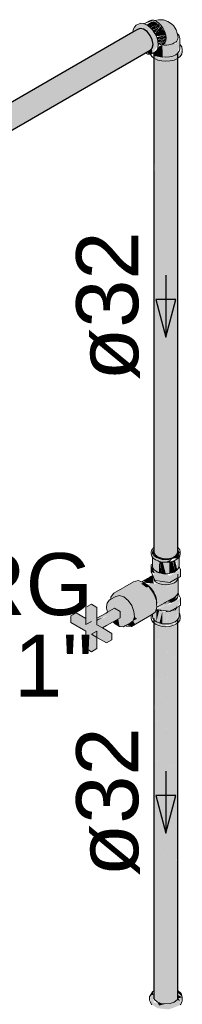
# Model space of a CAD drawing. Header units: millimetres. Extents: x 567 to 934, y -1 to 364.
# Tile 380 of 656: x 735.063 to 735.587, y 16.735 to 19.911. Entities that reach past the tile are written whole.
import ezdxf

# ---------------------------------------------------------------- set-up
doc = ezdxf.new("R2010")
doc.units = ezdxf.units.MM
doc.header["$MEASUREMENT"] = 0
doc.linetypes.add('NULL', pattern=[0])
for name, color, linetype, lineweight in [('AF-Condutos', 140, 'Continuous', 25), ('AF-Conexões', 152, 'Continuous', 18), ('AF-Registro', 253, 'Continuous', 18), ('AF-Sentido conduto', 140, 'Continuous', 30), ('AF-Textos conduto', 7, 'Continuous', 9), ('Textos', 7, 'Continuous', 9)]:
    doc.layers.add(name, color=color, linetype=linetype, lineweight=lineweight)
doc.styles.add('Arial', font='arial.ttf')

msp = doc.modelspace()

# ---------------------------------------------------------------- hatches: boundary and pattern name
at = {"layer": 'AF-Condutos', "linetype": 'Continuous'}
for points in [[(735.4515, 19.8831), (725.9215, 14.3819), (725.9301, 14.3858)], [(735.4284, 19.8707), (725.9215, 14.3819), (735.4283, 19.8696)], [(735.4625, 19.8808), (735.4515, 19.8831), (725.9301, 14.3858)], [(735.4625, 19.8808), (725.9301, 14.3858), (725.9409, 14.3836), (725.9524, 14.3756), (725.9624, 14.3631), (725.9692, 14.3483), (735.4907, 19.8457), (735.4839, 19.8604), (735.474, 19.8728)], [(735.4931, 19.8313), (735.4907, 19.8457), (725.9692, 14.3483)], [(735.4907, 19.8197), (735.4931, 19.8313), (725.9692, 14.3483), (725.9715, 14.3341)], [(735.4839, 19.8129), (725.9691, 14.3224), (725.9624, 14.3156)], [(735.4907, 19.8197), (725.9692, 14.3224), (725.9691, 14.3224)], [(735.4671, 19.8031), (735.4907, 19.8197), (725.9691, 14.3224)], [(735.4907, 19.8197), (725.9715, 14.334), (725.9692, 14.3224)], [(735.4955, 18.1933), (735.4956, 18.2099), (735.4955, 19.8062)], [(735.4956, 18.2011), (735.4998, 18.1842), (735.51, 18.1769), (735.51, 19.7898), (735.5001, 18.2294), (735.4998, 19.7971)], [(735.5734, 18.191), (735.5734, 19.8038), (735.5677, 18.2169), (735.5676, 19.795), (735.5563, 18.2142), (735.556, 19.7884), (735.5408, 18.1722), (735.556, 18.1755), (735.5676, 18.1822)], [(735.4224, 19.7803), (725.9715, 14.3341), (725.9715, 14.334)], [(735.4955, 19.7867), (735.4956, 18.2099), (735.4997, 19.7841)], [(735.4998, 19.7831), (735.5001, 18.2294), (735.51, 19.7803)], [(735.51, 18.1769), (735.5245, 18.1727), (735.5245, 19.7855)], [(735.51, 19.7788), (735.51, 18.1769), (735.5245, 19.7772)], [(735.5245, 18.1727), (735.5408, 18.1722), (735.5408, 19.785)], [(735.5407, 19.7765), (735.5245, 19.7777), (735.5245, 18.1727)], [(735.5559, 19.7786), (735.5408, 19.7774), (735.5408, 18.1722)], [(735.5675, 19.7826), (735.556, 19.7798), (735.5563, 18.2117)], [(735.5733, 19.7865), (735.5676, 19.7839), (735.5677, 18.2126)], [(735.4955, 16.7527), (735.506, 16.7429), (735.5002, 16.7798), (735.4998, 17.9699), (735.4957, 16.7824), (735.4955, 17.979)], [(735.4957, 16.7778), (735.4997, 17.9618), (735.4955, 17.965)], [(735.4998, 17.9614), (735.5002, 16.7798), (735.5099, 17.9542)], [(735.5245, 16.7352), (735.5245, 17.9583), (735.5108, 16.7844), (735.51, 17.9626), (735.5002, 16.7798), (735.5064, 16.7428), (735.5095, 16.7415)], [(735.51, 17.9548), (735.5108, 16.7844), (735.5244, 17.9505)], [(735.5245, 16.7369), (735.5248, 16.7369), (735.5245, 17.9583)], [(735.5407, 17.9524), (735.5245, 17.9536), (735.5248, 16.7369)], [(735.5411, 16.7365), (735.5408, 17.9578), (735.5248, 16.7369), (735.5408, 16.7347)], [(735.5559, 17.9546), (735.5408, 17.9534), (735.5411, 16.7365)], [(735.5562, 16.7399), (735.556, 17.9612), (735.5411, 16.7365)], [(735.5562, 16.7399), (735.5675, 17.959), (735.556, 17.9562)], [(735.5734, 16.7514), (735.5734, 17.9766), (735.5678, 16.7841), (735.5676, 17.9678), (735.5562, 16.7399)], [(735.5678, 16.7841), (735.5733, 17.9656), (735.5676, 17.9613)]]:
    msp.add_hatch(color=151, dxfattribs=at).paths.add_polyline_path(points)
at = {"layer": 'AF-Conexões', "linetype": 'Continuous'}
for points in [[(735.4284, 19.8707), (735.4558, 19.885), (735.474, 19.8728), (735.4839, 19.8604), (735.4903, 19.8467), (735.4933, 19.8052), (735.5099, 19.83), (735.5049, 19.8544), (735.4913, 19.878), (735.4727, 19.8945), (735.4541, 19.8995), (735.4331, 19.8875)], [(735.4652, 19.8977), (735.4959, 19.9093), (735.4883, 19.91)], [(735.4722, 19.8947), (735.4946, 19.905), (735.4874, 19.9044)], [(735.4945, 19.9051), (735.4724, 19.8948), (735.4777, 19.8909), (735.4995, 19.9032)], [(735.504, 19.9058), (735.4788, 19.8913), (735.4841, 19.8856)], [(735.5016, 19.9034), (735.4843, 19.8854), (735.5086, 19.8979)], [(735.5121, 19.8999), (735.4865, 19.8851), (735.4913, 19.878)], [(735.5104, 19.898), (735.4917, 19.8775), (735.5167, 19.8902)], [(735.5167, 19.8902), (735.494, 19.8771), (735.4981, 19.8681)], [(735.5184, 19.8905), (735.4988, 19.8671), (735.5233, 19.8808)], [(735.5731, 19.8647), (735.5676, 19.878), (735.5493, 19.9001), (735.5267, 19.9103), (735.5052, 19.9071), (735.5321, 19.869), (735.5306, 19.8291), (735.5567, 19.8332), (735.5723, 19.8459)], [(735.5262, 19.8824), (735.499, 19.8667), (735.5033, 19.8579)], [(735.5343, 19.8615), (735.5312, 19.8721), (735.5238, 19.8799), (735.5033, 19.8578)], [(735.5309, 19.8608), (735.5047, 19.855), (735.5074, 19.8462)], [(735.5334, 19.8511), (735.5343, 19.8615), (735.5074, 19.846)], [(735.5873, 19.8073), (735.5873, 19.8157), (735.5734, 19.7963), (735.5775, 19.8453), (735.566, 19.8338), (735.5347, 19.8263), (735.5232, 19.8272), (735.5232, 19.791), (735.5347, 19.7901), (735.521, 19.7864), (735.4974, 19.7942), (735.497, 19.8024), (735.4891, 19.7921), (735.5084, 19.781), (735.5347, 19.7769), (735.561, 19.781), (735.5803, 19.7921)], [(735.4964, 19.8036), (735.4974, 19.7942), (735.5243, 19.7884), (735.5232, 19.8272), (735.514, 19.8242)], [(735.579, 19.8305), (735.497, 19.8024), (735.579, 19.8221)], [(735.5313, 19.8505), (735.5083, 19.8448), (735.5092, 19.8367)], [(735.5262, 19.8312), (735.5343, 19.8428), (735.5097, 19.8286)], [(735.531, 19.8418), (735.5106, 19.8355), (735.5099, 19.83)], [(735.5312, 19.8418), (735.5354, 19.8515), (735.5101, 19.837)], [(735.4734, 19.8022), (735.4917, 19.8017), (735.4901, 19.8168)], [(735.492, 16.7761), (735.4838, 16.7624), (735.4938, 16.7652)], [(735.584, 16.769), (735.5734, 16.7789), (735.5734, 16.7714)], [(735.4955, 16.7656), (735.4821, 16.7594), (735.4886, 16.7341), (735.5083, 16.722), (735.5431, 16.718), (735.5776, 16.7307), (735.5873, 16.7573), (735.5739, 16.7575), (735.5826, 16.7457), (735.5738, 16.748), (735.5484, 16.7371), (735.5128, 16.7307), (735.5081, 16.7392), (735.4955, 16.7401)], [(735.5184, 16.7378), (735.506, 16.7429), (735.5128, 16.7307), (735.5333, 16.7357)], [(735.5734, 16.7564), (735.5703, 16.7489), (735.5809, 16.7461)], [(735.5734, 16.7651), (735.5734, 16.7542), (735.5873, 16.7573)], [(735.574, 16.7713), (735.5873, 16.7573), (735.584, 16.769)]]:
    msp.add_hatch(color=161, dxfattribs=at).paths.add_polyline_path(points)
at = {"layer": 'AF-Registro', "linetype": 'Continuous'}
for points in [[(735.4875, 18.1941), (735.4891, 18.1806), (735.5093, 18.165), (735.534, 18.1607), (735.546, 18.1682), (735.5229, 18.1702), (735.4969, 18.1818)], [(735.4912, 18.1487), (735.4969, 18.1363), (735.5126, 18.1272), (735.5126, 18.1635), (735.4932, 18.1745)], [(735.4955, 18.201), (735.4916, 18.1926), (735.5031, 18.1772)], [(735.5555, 18.1727), (735.534, 18.1607), (735.5461, 18.1616)], [(735.579, 18.1872), (735.5555, 18.1727), (735.5743, 18.1742)], [(735.5754, 18.1422), (735.5768, 18.1775), (735.5675, 18.169), (735.5712, 18.1363)], [(735.4867, 18.1296), (735.4994, 18.1247), (735.4867, 18.152)], [(735.5126, 18.1639), (735.5126, 18.1272), (735.5229, 18.1247)], [(735.5142, 18.1622), (735.5229, 18.1247), (735.5229, 18.1614)], [(735.534, 18.1607), (735.5229, 18.1667), (735.534, 18.1239), (735.5451, 18.1247), (735.5451, 18.1616)], [(735.5229, 18.1616), (735.5229, 18.1247), (735.534, 18.1239), (735.5243, 18.1615)], [(735.5451, 18.1614), (735.5451, 18.1247), (735.5555, 18.1272), (735.5555, 18.1623)], [(735.5555, 18.1639), (735.5555, 18.1272), (735.5644, 18.1312)], [(735.5644, 18.1653), (735.5573, 18.1643), (735.5644, 18.1312), (735.5712, 18.1363)], [(735.4921, 18.1181), (735.4651, 18.1025), (735.465, 18.0951), (735.4949, 18.092)], [(735.5719, 18.1045), (735.5723, 18.1097), (735.5536, 18.0939), (735.5144, 18.1), (735.5108, 18.0923), (735.4703, 18.0908), (735.4983, 18.058), (735.5326, 18.0775)], [(735.4921, 18.1181), (735.4994, 18.1023), (735.5467, 18.095), (735.5814, 18.1373), (735.5467, 18.1173), (735.4969, 18.1363), (735.4994, 18.1247)], [(735.5732, 18.0597), (735.5743, 18.111), (735.5732, 18.1078), (735.5134, 18.0308), (735.5056, 18.0158), (735.5629, 18.0486)], [(735.5814, 18.115), (735.5814, 18.1373), (735.5467, 18.095)], [(735.4886, 17.9912), (735.5001, 17.9993), (735.5055, 18.0154), (735.5038, 18.0376), (735.4948, 18.0608), (735.4802, 18.0814), (735.3985, 18.0589), (735.3809, 18.0648), (735.3663, 18.061), (735.3573, 18.0482), (735.3616, 18.0441), (735.3728, 18.0506), (735.3985, 18.0089), (735.4242, 18.0208), (735.4314, 18.0023), (735.4329, 17.9849), (735.4416, 17.9788), (735.4285, 17.9716), (735.436, 17.9623)], [(735.4304, 18.098), (735.3663, 18.061), (735.3809, 18.0648), (735.3985, 18.0589), (735.4626, 18.0959), (735.445, 18.1018)], [(735.3985, 18.0589), (735.4719, 18.0792), (735.4549, 18.0915)], [(735.4626, 18.0959), (735.4549, 18.0915), (735.4715, 18.0794), (735.4802, 18.0814)], [(735.5629, 18.095), (735.4992, 18.058), (735.5053, 18.0203)], [(735.3433, 18.0126), (735.3464, 17.9997), (735.3682, 18.0123), (735.3867, 18.0021), (735.3809, 17.978), (735.3849, 17.9537), (735.3981, 17.9528), (735.4285, 17.9716), (735.4329, 17.9849), (735.4314, 18.0023), (735.4242, 18.0208), (735.4126, 18.0373), (735.3985, 18.0489), (735.3844, 18.0536), (735.3728, 18.0506), (735.3566, 18.0407), (735.3448, 18.0283)], [(735.5467, 18.002), (735.5814, 18.0446), (735.5467, 18.0246), (735.5031, 18.0087)], [(735.5525, 18.0426), (735.5379, 18.0342), (735.5536, 18.0323)], [(735.5783, 18.0272), (735.5814, 18.0446), (735.5483, 18.004), (735.5696, 18.0152)], [(735.568, 18.0406), (735.5617, 18.0479), (735.5536, 18.0443), (735.5536, 18.0323)], [(735.568, 18.0515), (735.5629, 18.0486), (735.568, 18.0406)], [(735.3303, 17.9487), (735.3122, 17.9591), (735.3122, 18.0151), (735.2942, 18.0255), (735.2769, 18.0155), (735.2949, 18.0051), (735.2949, 17.9491)], [(735.2949, 17.9491), (735.2949, 18.0051), (735.2769, 18.0155), (735.2769, 17.9795)], [(735.3303, 17.9487), (735.3867, 17.9813), (735.3867, 18.0021), (735.3687, 18.0125), (735.3122, 17.9799), (735.3122, 17.9759), (735.349, 17.9888), (735.3008, 17.9658), (735.3274, 17.9504)], [(735.5467, 18.0246), (735.5039, 18.0108), (735.5033, 18.0088)], [(735.5059, 18.0135), (735.5467, 18.0246), (735.5267, 18.0277)], [(735.5644, 17.9689), (735.5712, 18.0129), (735.5734, 18.0161), (735.5522, 18.011), (735.5644, 18.0078), (735.5451, 18.0014), (735.5548, 17.9646)], [(735.5712, 17.974), (735.5754, 18.0185), (735.5712, 18.0129), (735.5648, 17.9691)], [(735.2769, 17.9795), (735.2457, 17.9975), (735.2284, 17.9875), (735.2769, 17.9743)], [(735.2942, 17.9695), (735.2284, 17.9875), (735.2769, 17.9595)], [(735.2284, 17.9667), (735.2769, 17.9387), (735.2769, 17.8827), (735.2949, 17.8723), (735.2949, 17.9283), (735.3434, 17.9003), (735.3434, 17.9107), (735.2949, 17.9491), (735.2769, 17.9795), (735.2769, 17.9595), (735.2284, 17.9875)], [(735.3335, 17.9834), (735.3122, 17.9759), (735.3122, 17.9719)], [(735.436, 17.9623), (735.4239, 17.9538), (735.488, 17.9908)], [(735.4329, 17.9849), (735.4285, 17.9716), (735.4416, 17.9788)], [(735.493, 17.9943), (735.4933, 17.979), (735.5032, 17.9692), (735.5037, 18.0078), (735.5126, 18.0039), (735.5044, 17.9686), (735.5126, 17.9649), (735.5229, 18.0014), (735.5237, 17.9623), (735.534, 18.0005), (735.5069, 18.0081)], [(735.5806, 17.9864), (735.5555, 17.9649), (735.534, 17.9616), (735.5126, 17.9649), (735.4969, 17.974), (735.4937, 17.9664), (735.5108, 17.9565), (735.534, 17.9529), (735.534, 17.9586), (735.5573, 17.9565), (735.5573, 17.9627), (735.5655, 17.9663), (735.5669, 17.9608), (735.579, 17.9728)], [(735.5037, 17.9689), (735.5126, 18.0039), (735.5037, 18.0078)], [(735.5229, 18.0014), (735.5134, 17.9647), (735.5229, 17.9624)], [(735.534, 18.0005), (735.5237, 17.9624), (735.534, 17.9616), (735.5451, 18.0014), (735.5644, 18.0078), (735.5592, 18.0092)], [(735.5451, 18.0014), (735.5344, 17.9599), (735.5547, 17.9647)], [(735.2949, 17.9491), (735.3434, 17.9107), (735.3434, 17.9211)], [(735.2949, 17.9491), (735.3434, 17.9211), (735.3434, 17.9003), (735.3607, 17.9103), (735.3607, 17.9311), (735.3303, 17.9487)], [(735.3849, 17.9537), (735.3809, 17.978), (735.3645, 17.9685)], [(735.4226, 17.9541), (735.435, 17.9616), (735.4285, 17.9716), (735.407, 17.958)], [(735.3122, 17.8823), (735.3122, 17.9383), (735.2949, 17.9283), (735.2949, 17.8723)]]:
    msp.add_hatch(color=254, dxfattribs=at).paths.add_polyline_path(points)

# ---------------------------------------------------------------- linework, layer by layer
at = {"layer": 'AF-Condutos'}
for p, q in [((735.4284, 19.8707), (725.9215, 14.3819)), ((735.443, 19.8791), (735.4284, 19.8707)), ((735.4515, 19.8831), (735.443, 19.8791)), ((735.4625, 19.8808), (735.4515, 19.8831)), ((735.474, 19.8728), (735.4625, 19.8808)), ((735.4839, 19.8604), (735.474, 19.8728)), ((735.4907, 19.8457), (735.4839, 19.8604)), ((735.4931, 19.8313), (735.4907, 19.8457)), ((735.4907, 19.8197), (735.4931, 19.8313)), ((725.9624, 14.3156), (735.4839, 19.8129)), ((735.4839, 19.8129), (735.4907, 19.8197)), ((735.4955, 19.8062), (735.4955, 18.2097)), ((735.5734, 18.2089), (735.5734, 19.8038)), ((735.4955, 18.2097), (735.4955, 18.1933)), ((735.5734, 18.2083), (735.5734, 18.2089)), ((735.5734, 18.2041), (735.5734, 18.2083)), ((735.5734, 18.2013), (735.5734, 18.2041)), ((735.5734, 18.1999), (735.5734, 18.2013)), ((735.4955, 18.1933), (735.4998, 18.1842)), ((735.4998, 18.1842), (735.51, 18.1769)), ((735.51, 18.1769), (735.5245, 18.1727)), ((735.5245, 18.1727), (735.5408, 18.1722)), ((735.5408, 18.1722), (735.556, 18.1755)), ((735.556, 18.1755), (735.5676, 18.1822)), ((735.5676, 18.1822), (735.5734, 18.191)), ((735.5734, 18.1969), (735.5734, 18.1999)), ((735.5734, 18.191), (735.5734, 18.1969)), ((735.4955, 17.979), (735.4955, 16.7821)), ((735.5734, 16.8069), (735.5734, 17.9766)), ((735.5734, 16.7789), (735.5734, 16.8069)), ((735.4955, 16.7821), (735.4955, 16.7777)), ((735.4955, 16.7777), (735.4955, 16.7591)), ((735.5734, 16.7564), (735.5734, 16.7789)), ((735.4955, 16.7591), (735.4955, 16.7527)), ((735.5734, 16.7514), (735.5734, 16.7564))]:
    msp.add_line(p, q, dxfattribs=at)
at = {"layer": 'AF-Conexões'}
for p, q in [((735.4331, 19.8875), (735.4294, 19.8792)), ((735.4391, 19.893), (735.4331, 19.8875)), ((735.4463, 19.8972), (735.4391, 19.893)), ((735.4541, 19.8995), (735.4463, 19.8972)), ((735.463, 19.8986), (735.4541, 19.8995)), ((735.4645, 19.898), (735.463, 19.8986)), ((735.4819, 19.908), (735.4645, 19.898)), ((735.4727, 19.8945), (735.4645, 19.898)), ((735.4823, 19.8875), (735.4727, 19.8945)), ((735.4883, 19.91), (735.4819, 19.908)), ((735.4913, 19.878), (735.4823, 19.8875)), ((735.4959, 19.9093), (735.4883, 19.91)), ((735.4945, 19.9051), (735.4986, 19.9036)), ((735.4978, 19.9085), (735.4959, 19.9093)), ((735.4983, 19.9087), (735.4978, 19.9085)), ((735.5038, 19.9059), (735.4978, 19.9085)), ((735.5102, 19.9112), (735.4983, 19.9087)), ((735.504, 19.9058), (735.5038, 19.9059)), ((735.5121, 19.8999), (735.504, 19.9058)), ((735.5202, 19.9107), (735.5102, 19.9112)), ((735.5197, 19.8919), (735.5121, 19.8999)), ((735.5262, 19.8824), (735.5197, 19.8919)), ((735.5267, 19.9103), (735.5202, 19.9107)), ((735.5406, 19.9057), (735.5267, 19.9103)), ((735.5493, 19.9001), (735.5406, 19.9057)), ((735.5586, 19.8919), (735.5493, 19.9001)), ((735.564, 19.884), (735.5586, 19.8919)), ((735.4286, 19.8724), (735.4284, 19.8707)), ((735.4294, 19.8792), (735.4286, 19.8724)), ((735.499, 19.8667), (735.4913, 19.878)), ((735.5049, 19.8544), (735.499, 19.8667)), ((735.5086, 19.8419), (735.5049, 19.8544)), ((735.5312, 19.8721), (735.5262, 19.8824)), ((735.5343, 19.8615), (735.5312, 19.8721)), ((735.5354, 19.8515), (735.5343, 19.8615)), ((735.5676, 19.878), (735.564, 19.884)), ((735.5705, 19.868), (735.5676, 19.878)), ((735.5711, 19.8662), (735.5705, 19.868)), ((735.5721, 19.8627), (735.5711, 19.8662)), ((735.5731, 19.8647), (735.5711, 19.8662)), ((735.5736, 19.8538), (735.5721, 19.8627)), ((735.573, 19.8498), (735.5736, 19.8538)), ((735.575, 19.8621), (735.5731, 19.8647)), ((735.5775, 19.8586), (735.575, 19.8621)), ((735.5787, 19.8536), (735.5775, 19.8586)), ((735.579, 19.8519), (735.5787, 19.8536)), ((735.5099, 19.83), (735.5086, 19.8419)), ((735.5088, 19.8212), (735.5099, 19.83)), ((735.5088, 19.8212), (735.5241, 19.83)), ((735.5241, 19.83), (735.5262, 19.8312)), ((735.5241, 19.83), (735.5248, 19.8299)), ((735.5248, 19.8299), (735.5283, 19.8294)), ((735.5262, 19.8312), (735.5312, 19.8359)), ((735.5283, 19.8294), (735.5306, 19.8291)), ((735.5306, 19.8291), (735.5374, 19.8295)), ((735.5312, 19.8359), (735.5343, 19.8428)), ((735.5343, 19.8428), (735.5354, 19.8515)), ((735.5374, 19.8295), (735.5443, 19.8299)), ((735.5443, 19.8299), (735.5567, 19.8332)), ((735.5567, 19.8332), (735.5616, 19.836)), ((735.5616, 19.836), (735.5665, 19.8387)), ((735.5665, 19.8387), (735.5694, 19.8423)), ((735.5694, 19.8423), (735.5723, 19.8459)), ((735.5723, 19.8459), (735.573, 19.8498)), ((735.579, 19.8327), (735.579, 19.8519)), ((735.579, 19.8319), (735.579, 19.8327)), ((735.579, 19.8157), (735.579, 19.8319)), ((735.5803, 19.8309), (735.579, 19.8319)), ((735.582, 19.8286), (735.5803, 19.8309)), ((735.5856, 19.8236), (735.582, 19.8286)), ((735.5861, 19.8211), (735.5856, 19.8236)), ((735.4676, 19.8034), (735.4725, 19.8013)), ((735.4725, 19.8013), (735.475, 19.8002)), ((735.475, 19.8002), (735.484, 19.7994)), ((735.4839, 19.7994), (735.4869, 19.7952)), ((735.484, 19.7994), (735.4867, 19.8002)), ((735.4867, 19.8002), (735.4917, 19.8017)), ((735.4869, 19.7952), (735.4891, 19.7921)), ((735.4891, 19.7921), (735.4955, 19.7873)), ((735.4917, 19.8017), (735.4952, 19.8038)), ((735.4952, 19.8038), (735.4955, 19.8039)), ((735.4955, 19.8039), (735.499, 19.8059)), ((735.4956, 19.804), (735.4963, 19.8029)), ((735.4963, 19.8029), (735.4999, 19.8003)), ((735.499, 19.8059), (735.5049, 19.8114)), ((735.4999, 19.8003), (735.5033, 19.7976)), ((735.5033, 19.7976), (735.5058, 19.7965)), ((735.5049, 19.8114), (735.5086, 19.8196)), ((735.5058, 19.7965), (735.5121, 19.7937)), ((735.5086, 19.8196), (735.5088, 19.8212)), ((735.5121, 19.7937), (735.5125, 19.7936)), ((735.5125, 19.7936), (735.5232, 19.791)), ((735.5232, 19.791), (735.5347, 19.7901)), ((735.5347, 19.7901), (735.5462, 19.791)), ((735.5462, 19.791), (735.5568, 19.7936)), ((735.5568, 19.7936), (735.566, 19.7976)), ((735.566, 19.7976), (735.5731, 19.8029)), ((735.5731, 19.8029), (735.5734, 19.8034)), ((735.5734, 19.8034), (735.5775, 19.8091)), ((735.5734, 19.787), (735.5803, 19.7921)), ((735.5775, 19.8091), (735.579, 19.8157)), ((735.5803, 19.7921), (735.5856, 19.7995)), ((735.5856, 19.7995), (735.5873, 19.8073)), ((735.5873, 19.8157), (735.5861, 19.8211)), ((735.5873, 19.8073), (735.5873, 19.8157)), ((735.4955, 19.7873), (735.4974, 19.7858)), ((735.4974, 19.7858), (735.5084, 19.781)), ((735.5084, 19.781), (735.521, 19.778)), ((735.521, 19.778), (735.5347, 19.7769)), ((735.5347, 19.7769), (735.5483, 19.778)), ((735.5483, 19.778), (735.561, 19.781)), ((735.561, 19.781), (735.5719, 19.7858)), ((735.5719, 19.7858), (735.5734, 19.787)), ((735.4911, 16.7747), (735.4838, 16.7624)), ((735.492, 16.7761), (735.4911, 16.7747)), ((735.4955, 16.7777), (735.492, 16.7761)), ((735.584, 16.769), (735.5734, 16.7789)), ((735.4838, 16.7624), (735.4821, 16.7594)), ((735.4821, 16.7594), (735.4821, 16.7567)), ((735.4821, 16.7567), (735.4821, 16.7517)), ((735.4821, 16.7517), (735.4821, 16.7484)), ((735.4821, 16.7484), (735.4842, 16.7438)), ((735.4842, 16.7438), (735.4848, 16.7401)), ((735.4842, 16.7438), (735.4886, 16.7341)), ((735.4848, 16.7401), (735.4887, 16.7335)), ((735.4955, 16.7591), (735.4955, 16.7592)), ((735.498, 16.7504), (735.4955, 16.7591)), ((735.506, 16.7429), (735.498, 16.7504)), ((735.5184, 16.7378), (735.506, 16.7429)), ((735.5614, 16.7418), (735.5484, 16.7371)), ((735.5703, 16.7489), (735.5614, 16.7418)), ((735.5734, 16.7564), (735.5703, 16.7489)), ((735.5739, 16.7575), (735.5734, 16.7564)), ((735.5873, 16.7573), (735.584, 16.769)), ((735.5844, 16.7392), (735.5873, 16.7463)), ((735.5873, 16.7463), (735.5873, 16.7573)), ((735.5333, 16.7357), (735.5184, 16.7378)), ((735.5484, 16.7371), (735.5333, 16.7357)), ((735.5807, 16.7332), (735.5826, 16.7347)), ((735.5826, 16.7347), (735.5842, 16.7386)), ((735.5842, 16.7386), (735.5844, 16.7392))]:
    msp.add_line(p, q, dxfattribs=at)
at = {"layer": 'AF-Registro'}
for p, q in [((735.4908, 18.2035), (735.4891, 18.2011)), ((735.4937, 18.2076), (735.4908, 18.2035)), ((735.4955, 18.2089), (735.4937, 18.2076)), ((735.5743, 18.2076), (735.5734, 18.2083)), ((735.579, 18.2011), (735.5743, 18.2076)), ((735.4891, 18.2011), (735.4875, 18.1941)), ((735.4875, 18.1941), (735.4875, 18.1876)), ((735.4875, 18.1876), (735.4891, 18.1806)), ((735.4891, 18.1806), (735.4912, 18.1777)), ((735.4916, 18.1924), (735.4912, 18.1942)), ((735.4912, 18.1942), (735.4912, 18.1906)), ((735.4912, 18.1906), (735.4912, 18.1876)), ((735.4912, 18.1777), (735.4937, 18.1742)), ((735.4912, 18.1777), (735.4912, 18.1545)), ((735.4926, 18.197), (735.4916, 18.1926)), ((735.4916, 18.1926), (735.4916, 18.1924)), ((735.4919, 18.1909), (735.4916, 18.1924)), ((735.4926, 18.1877), (735.4919, 18.1909)), ((735.4934, 18.198), (735.4926, 18.197)), ((735.4969, 18.1818), (735.4926, 18.1877)), ((735.4937, 18.1984), (735.4934, 18.198)), ((735.4955, 18.2011), (735.4937, 18.1984)), ((735.4937, 18.1742), (735.5011, 18.1686)), ((735.5037, 18.1766), (735.4969, 18.1818)), ((735.5126, 18.1727), (735.5037, 18.1766)), ((735.5197, 18.171), (735.5126, 18.1727)), ((735.5229, 18.1702), (735.5197, 18.171)), ((735.534, 18.1694), (735.5229, 18.1702)), ((735.5367, 18.1696), (735.534, 18.1694)), ((735.5451, 18.1702), (735.5367, 18.1696)), ((735.5555, 18.1727), (735.5451, 18.1702)), ((735.5644, 18.1766), (735.5555, 18.1727)), ((735.5712, 18.1818), (735.5644, 18.1766)), ((735.5669, 18.1686), (735.5743, 18.1742)), ((735.5754, 18.1877), (735.5712, 18.1818)), ((735.5744, 18.1984), (735.5734, 18.1999)), ((735.5743, 18.1742), (735.5769, 18.1777)), ((735.5754, 18.197), (735.5744, 18.1984)), ((735.5765, 18.1926), (735.5754, 18.197)), ((735.5762, 18.1909), (735.5754, 18.1877)), ((735.5765, 18.1924), (735.5762, 18.1909)), ((735.5769, 18.1941), (735.5765, 18.1924)), ((735.5765, 18.1924), (735.5765, 18.1926)), ((735.5769, 18.1906), (735.5769, 18.1941)), ((735.5769, 18.1777), (735.579, 18.1806)), ((735.5769, 18.1487), (735.5769, 18.1777)), ((735.5806, 18.1941), (735.579, 18.2011)), ((735.579, 18.1806), (735.5806, 18.1876)), ((735.5806, 18.1876), (735.5806, 18.1941)), ((735.49, 18.1539), (735.4867, 18.152)), ((735.4867, 18.152), (735.4867, 18.1296)), ((735.4912, 18.1545), (735.49, 18.1539)), ((735.4912, 18.1545), (735.4912, 18.1487)), ((735.4912, 18.1487), (735.4926, 18.1422)), ((735.4926, 18.1422), (735.4969, 18.1363)), ((735.5011, 18.1686), (735.5093, 18.165)), ((735.5093, 18.165), (735.5108, 18.1643)), ((735.5108, 18.1643), (735.522, 18.1616)), ((735.522, 18.1616), (735.534, 18.1607)), ((735.534, 18.1607), (735.5461, 18.1616)), ((735.5461, 18.1616), (735.5573, 18.1643)), ((735.5573, 18.1643), (735.5608, 18.1659)), ((735.5608, 18.1659), (735.5669, 18.1686)), ((735.5712, 18.1363), (735.5754, 18.1422)), ((735.5754, 18.1422), (735.5766, 18.1475)), ((735.5766, 18.1475), (735.5769, 18.1487)), ((735.5769, 18.1469), (735.5766, 18.1475)), ((735.5776, 18.1453), (735.5769, 18.1469)), ((735.5781, 18.1443), (735.5776, 18.1453)), ((735.5791, 18.1422), (735.5781, 18.1443)), ((735.5808, 18.1385), (735.5791, 18.1422)), ((735.5814, 18.1373), (735.5808, 18.1385)), ((735.472, 18.1065), (735.4651, 18.1025)), ((735.475, 18.1082), (735.472, 18.1065)), ((735.4823, 18.1124), (735.475, 18.1082)), ((735.4881, 18.1158), (735.4823, 18.1124)), ((735.4867, 18.1296), (735.4921, 18.1181)), ((735.4921, 18.1181), (735.4881, 18.1158)), ((735.4921, 18.1181), (735.4941, 18.1138)), ((735.4941, 18.1138), (735.4949, 18.1121)), ((735.4949, 18.1121), (735.4994, 18.1023)), ((735.4949, 18.1121), (735.4949, 18.1103)), ((735.4949, 18.1103), (735.4962, 18.1045)), ((735.4969, 18.1363), (735.5037, 18.1312)), ((735.5037, 18.1312), (735.5063, 18.1287)), ((735.5037, 18.1312), (735.5126, 18.1272)), ((735.5063, 18.1287), (735.5129, 18.1271)), ((735.5126, 18.1272), (735.5229, 18.1247)), ((735.5129, 18.1271), (735.5133, 18.127)), ((735.5133, 18.127), (735.5202, 18.1253)), ((735.5202, 18.1253), (735.5225, 18.1248)), ((735.5225, 18.1248), (735.5271, 18.1237)), ((735.5229, 18.1247), (735.534, 18.1239)), ((735.5271, 18.1237), (735.534, 18.122)), ((735.534, 18.1239), (735.5451, 18.1247)), ((735.534, 18.122), (735.541, 18.1237)), ((735.541, 18.1237), (735.5456, 18.1248)), ((735.5451, 18.1247), (735.5555, 18.1272)), ((735.5456, 18.1248), (735.5479, 18.1253)), ((735.5467, 18.095), (735.5732, 18.1103)), ((735.5479, 18.1253), (735.5523, 18.1264)), ((735.5523, 18.1264), (735.5552, 18.1271)), ((735.5552, 18.1271), (735.5617, 18.1287)), ((735.5555, 18.1272), (735.5644, 18.1312)), ((735.5644, 18.1312), (735.5568, 18.1293)), ((735.5617, 18.1287), (735.5644, 18.1312)), ((735.5644, 18.1312), (735.5712, 18.1363)), ((735.5719, 18.1045), (735.5732, 18.1103)), ((735.5732, 18.1103), (735.5732, 18.1223)), ((735.5732, 18.1103), (735.5743, 18.1109)), ((735.5732, 18.1103), (735.5732, 18.1103)), ((735.5743, 18.1109), (735.578, 18.113)), ((735.5743, 18.0645), (735.5743, 18.111)), ((735.578, 18.113), (735.5814, 18.115)), ((735.5814, 18.1177), (735.5814, 18.1373)), ((735.5814, 18.115), (735.5814, 18.1177)), ((735.4304, 18.098), (735.3663, 18.061)), ((735.445, 18.1018), (735.4304, 18.098)), ((735.4569, 18.0978), (735.445, 18.1018)), ((735.4589, 18.0989), (735.4569, 18.0978)), ((735.4626, 18.0959), (735.4569, 18.0978)), ((735.4651, 18.1025), (735.4589, 18.0989)), ((735.4676, 18.0918), (735.4626, 18.0959)), ((735.4802, 18.0814), (735.4676, 18.0918)), ((735.4706, 18.0905), (735.4676, 18.0918)), ((735.4795, 18.084), (735.4706, 18.0905)), ((735.4879, 18.0752), (735.4795, 18.084)), ((735.4948, 18.0608), (735.4802, 18.0814)), ((735.4951, 18.0647), (735.4879, 18.0752)), ((735.4962, 18.1045), (735.5001, 18.099)), ((735.4994, 18.1023), (735.5467, 18.095)), ((735.5001, 18.099), (735.5063, 18.0943)), ((735.5063, 18.0943), (735.5144, 18.0907)), ((735.5144, 18.0907), (735.5239, 18.0885)), ((735.5239, 18.0885), (735.534, 18.0877)), ((735.534, 18.0877), (735.5442, 18.0885)), ((735.5442, 18.0885), (735.5536, 18.0907)), ((735.5536, 18.0907), (735.5617, 18.0943)), ((735.5617, 18.0943), (735.568, 18.099)), ((735.568, 18.099), (735.5719, 18.1045)), ((735.3728, 18.0506), (735.3567, 18.0413)), ((735.3571, 18.0458), (735.3567, 18.0413)), ((735.3572, 18.0465), (735.3571, 18.0458)), ((735.3573, 18.0482), (735.3572, 18.0465)), ((735.3655, 18.0599), (735.3573, 18.0482)), ((735.3663, 18.061), (735.3655, 18.0599)), ((735.3844, 18.0536), (735.3728, 18.0506)), ((735.3985, 18.0489), (735.3844, 18.0536)), ((735.4126, 18.0373), (735.3985, 18.0489)), ((735.5038, 18.0376), (735.4948, 18.0608)), ((735.5006, 18.0532), (735.4951, 18.0647)), ((735.504, 18.0416), (735.5006, 18.0532)), ((735.53, 18.0296), (735.5629, 18.0486)), ((735.5629, 18.0486), (735.5691, 18.0532)), ((735.568, 18.0406), (735.5719, 18.046)), ((735.5691, 18.0532), (735.573, 18.0587)), ((735.5719, 18.046), (735.5732, 18.0519)), ((735.573, 18.0587), (735.5732, 18.0597)), ((735.5732, 18.0597), (735.5736, 18.0613)), ((735.5732, 18.059), (735.5732, 18.0597)), ((735.5732, 18.0519), (735.5732, 18.059)), ((735.5736, 18.0613), (735.5743, 18.0645)), ((735.5741, 18.0602), (735.5736, 18.0613)), ((735.5743, 18.0597), (735.5741, 18.0602)), ((735.5748, 18.0587), (735.5743, 18.0597)), ((735.5752, 18.0578), (735.5748, 18.0587)), ((735.576, 18.0561), (735.5752, 18.0578)), ((735.5772, 18.0535), (735.576, 18.0561)), ((735.5793, 18.0491), (735.5772, 18.0535)), ((735.5814, 18.0446), (735.5793, 18.0491)), ((735.5814, 18.0315), (735.5814, 18.0446)), ((735.2942, 18.0255), (735.2769, 18.0155)), ((735.2769, 18.0155), (735.2769, 17.9795)), ((735.3122, 18.0151), (735.2942, 18.0255)), ((735.3122, 17.9799), (735.3122, 18.0151)), ((735.3446, 18.0265), (735.3433, 18.0126)), ((735.3433, 18.0126), (735.3464, 17.9997)), ((735.3448, 18.0283), (735.3446, 18.0265)), ((735.352, 18.0386), (735.3448, 18.0283)), ((735.3687, 18.0125), (735.3464, 17.9997)), ((735.3567, 18.0413), (735.352, 18.0386)), ((735.3867, 18.0021), (735.3687, 18.0125)), ((735.4242, 18.0208), (735.4126, 18.0373)), ((735.4314, 18.0023), (735.4242, 18.0208)), ((735.5032, 18.0087), (735.5055, 18.0154)), ((735.5047, 18.0265), (735.5038, 18.0376)), ((735.5047, 18.0351), (735.504, 18.0416)), ((735.5052, 18.0305), (735.5047, 18.0351)), ((735.5047, 18.0265), (735.5052, 18.0305)), ((735.5056, 18.0158), (735.5047, 18.0265)), ((735.5055, 18.0154), (735.5056, 18.0158)), ((735.5055, 18.0154), (735.5057, 18.0155)), ((735.5057, 18.0155), (735.5213, 18.0246)), ((735.5213, 18.0246), (735.5287, 18.0288)), ((735.5287, 18.0288), (735.53, 18.0296)), ((735.53, 18.0296), (735.534, 18.0293)), ((735.534, 18.0293), (735.5442, 18.03)), ((735.5442, 18.03), (735.5536, 18.0323)), ((735.5515, 18.0047), (735.5696, 18.0152)), ((735.5536, 18.0323), (735.5617, 18.0359)), ((735.5617, 18.0359), (735.568, 18.0406)), ((735.5644, 18.0078), (735.5706, 18.0165)), ((735.5696, 18.0152), (735.5696, 18.0152)), ((735.5696, 18.0152), (735.5697, 18.0152)), ((735.5697, 18.0152), (735.5769, 18.0194)), ((735.5769, 18.0194), (735.5814, 18.022)), ((735.5769, 18.0024), (735.5769, 18.0194)), ((735.5814, 18.022), (735.5814, 18.0315)), ((735.2457, 17.9975), (735.2284, 17.9875)), ((735.2284, 17.9875), (735.2284, 17.9771)), ((735.2769, 17.9795), (735.2457, 17.9975)), ((735.2769, 17.9795), (735.2769, 17.9595)), ((735.3418, 17.997), (735.3122, 17.9799)), ((735.3122, 17.9591), (735.3122, 17.9799)), ((735.3464, 17.9997), (735.3418, 17.997)), ((735.3645, 17.9685), (735.3867, 17.9813)), ((735.3867, 17.9813), (735.3867, 18.0021)), ((735.4239, 17.9538), (735.488, 17.9908)), ((735.4285, 17.9716), (735.4329, 17.9849)), ((735.4329, 17.9849), (735.4314, 18.0023)), ((735.4886, 17.9912), (735.4875, 17.9864)), ((735.4875, 17.9864), (735.4875, 17.9798)), ((735.4875, 17.9798), (735.4891, 17.9728)), ((735.488, 17.9908), (735.4886, 17.9912)), ((735.4886, 17.9912), (735.4893, 17.9917)), ((735.4893, 17.9917), (735.4912, 17.993)), ((735.4912, 17.993), (735.5001, 17.9993)), ((735.4912, 17.993), (735.4912, 17.9864)), ((735.4926, 17.9799), (735.4912, 17.9864)), ((735.4955, 17.9759), (735.4926, 17.9799)), ((735.5001, 17.9993), (735.5032, 18.0085)), ((735.5031, 18.0087), (735.5426, 18.0026)), ((735.5032, 18.0085), (735.5032, 18.0087)), ((735.5032, 18.0085), (735.5037, 18.0078)), ((735.5037, 18.0078), (735.5113, 18.006)), ((735.5113, 18.006), (735.5189, 18.0042)), ((735.534, 18.0005), (735.5426, 18.0026)), ((735.5426, 18.0026), (735.5467, 18.002)), ((735.5467, 18.002), (735.5515, 18.0047)), ((735.5515, 18.0047), (735.5541, 18.0053)), ((735.5541, 18.0053), (735.5644, 18.0078)), ((735.5754, 17.98), (735.5734, 17.9771)), ((735.5769, 17.9864), (735.5754, 17.98)), ((735.5769, 17.9962), (735.5769, 18.0024)), ((735.5769, 17.9864), (735.5769, 17.9962)), ((735.579, 17.9933), (735.5769, 17.9962)), ((735.5806, 17.9864), (735.579, 17.9933)), ((735.579, 17.9728), (735.5806, 17.9798)), ((735.5806, 17.9798), (735.5806, 17.9864)), ((735.2284, 17.9771), (735.2284, 17.9667)), ((735.2284, 17.9667), (735.2769, 17.9387)), ((735.2769, 17.9595), (735.2942, 17.9695)), ((735.3303, 17.9487), (735.3122, 17.9591)), ((735.3303, 17.9487), (735.3433, 17.9563)), ((735.3607, 17.9311), (735.3303, 17.9487)), ((735.3433, 17.9563), (735.3618, 17.967)), ((735.3618, 17.967), (735.3645, 17.9685)), ((735.3645, 17.9685), (735.3705, 17.962)), ((735.3705, 17.962), (735.3849, 17.9537)), ((735.3849, 17.9537), (735.3867, 17.9535)), ((735.3867, 17.9535), (735.3981, 17.9528)), ((735.3981, 17.9528), (735.4021, 17.9552)), ((735.4021, 17.9552), (735.4045, 17.9565)), ((735.4045, 17.9565), (735.4189, 17.9648)), ((735.4045, 17.9565), (735.4075, 17.9548)), ((735.4075, 17.9548), (735.4225, 17.9539)), ((735.4189, 17.9648), (735.4285, 17.9716)), ((735.4225, 17.9539), (735.4239, 17.9538)), ((735.4891, 17.9728), (735.4937, 17.9664)), ((735.4937, 17.9664), (735.4955, 17.965)), ((735.4969, 17.974), (735.4955, 17.9759)), ((735.4955, 17.965), (735.5011, 17.9608)), ((735.5037, 17.9689), (735.4969, 17.974)), ((735.5011, 17.9608), (735.5108, 17.9565)), ((735.5126, 17.9649), (735.5037, 17.9689)), ((735.5108, 17.9565), (735.522, 17.9538)), ((735.5229, 17.9624), (735.5126, 17.9649)), ((735.522, 17.9538), (735.534, 17.9529)), ((735.534, 17.9616), (735.5229, 17.9624)), ((735.5451, 17.9625), (735.534, 17.9616)), ((735.534, 17.9529), (735.5461, 17.9538)), ((735.5555, 17.9649), (735.5451, 17.9625)), ((735.5461, 17.9538), (735.5573, 17.9565)), ((735.5644, 17.9689), (735.5555, 17.9649)), ((735.5573, 17.9565), (735.5669, 17.9608)), ((735.5712, 17.974), (735.5644, 17.9689)), ((735.5669, 17.9608), (735.5734, 17.9656)), ((735.5734, 17.9771), (735.5712, 17.974)), ((735.5734, 17.9656), (735.5743, 17.9664)), ((735.5743, 17.9664), (735.579, 17.9728)), ((735.2769, 17.9387), (735.2769, 17.8827)), ((735.3122, 17.9383), (735.2949, 17.9283)), ((735.2949, 17.9283), (735.3122, 17.9183)), ((735.3122, 17.8823), (735.3122, 17.9383)), ((735.3122, 17.9183), (735.3434, 17.9003)), ((735.3607, 17.9207), (735.3607, 17.9311)), ((735.3607, 17.9103), (735.3607, 17.9207)), ((735.3434, 17.9003), (735.3607, 17.9103)), ((735.2769, 17.8827), (735.2859, 17.8775)), ((735.2859, 17.8775), (735.2949, 17.8723)), ((735.2949, 17.8723), (735.3122, 17.8823))]:
    msp.add_line(p, q, dxfattribs=at)
at = {"layer": 'AF-Sentido conduto'}
for p, q in [((735.567, 19.0081), (735.5023, 19.0081)), ((735.5023, 19.0081), (735.5347, 18.8873)), ((735.5347, 18.8873), (735.567, 19.0081)), ((735.567, 17.4081), (735.5023, 17.4081)), ((735.5023, 17.4081), (735.5347, 17.2873)), ((735.5347, 17.2873), (735.567, 17.4081))]:
    msp.add_line(p, q, dxfattribs=at)
for points in [[(735.5347, 19.0873), (735.5347, 18.8873)], [(735.5347, 17.4873), (735.5347, 17.2873)]]:
    msp.add_lwpolyline(points, dxfattribs=at)

# ---------------------------------------------------------------- texts
at = {"layer": 'AF-Textos conduto', "linetype": 'NULL', "char_height": 0.2, "width": 0.962805, "attachment_point": 8, "rotation": 90.0002, "line_spacing_factor": 0.6, "style": 'Arial'}
for insert in [(735.4507, 18.9873), (735.4507, 17.3873)]:
    msp.add_mtext('ø32', dxfattribs=dict(at, insert=insert))
at = {"layer": 'Textos', "linetype": 'NULL', "char_height": 0.2, "attachment_point": 9, "line_spacing_factor": 0.6, "style": 'Arial'}
for s, insert, width in [('RG', (735.2997, 17.9875), 0.838415), ('1"', (735.2997, 17.7275), 0.509146)]:
    msp.add_mtext(s, dxfattribs=dict(at, insert=insert, width=width))

doc.saveas('drawing.dxf')
